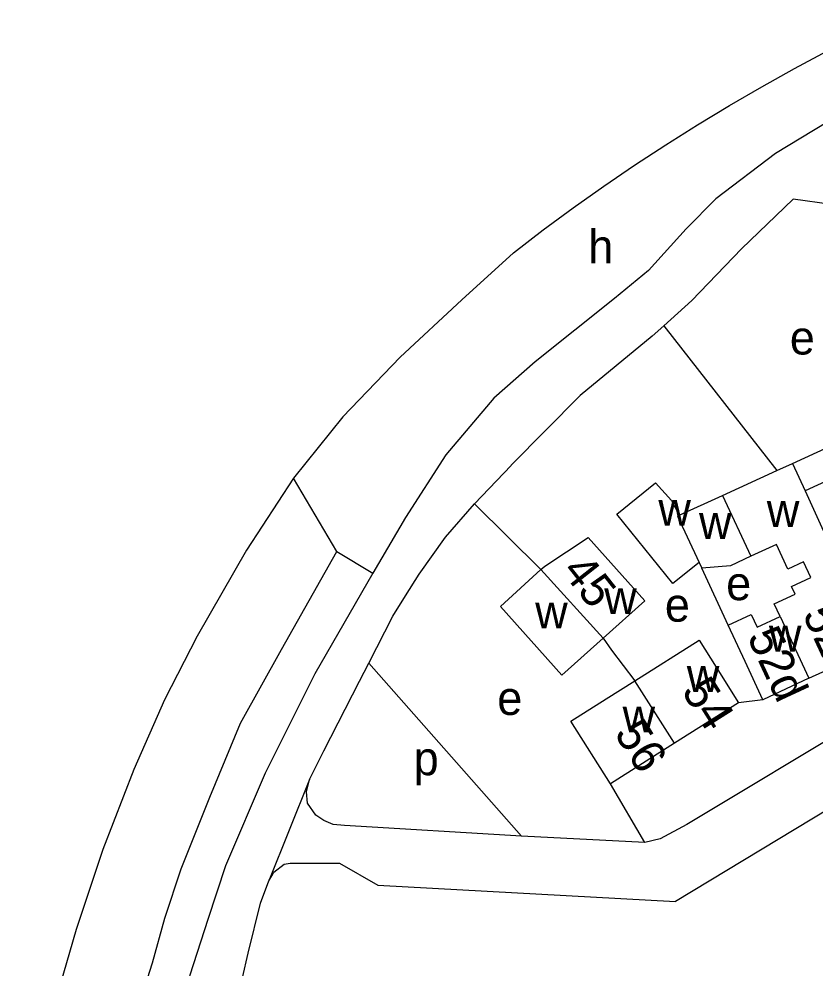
# Model space of a CAD drawing. Extents: x 159261 to 160849, y 382514 to 384534.
# Drawn here: x 159260.7 to 159355.2, y 384141.6 to 384254.3 of the extents above; entities that cross this region are included whole.
import ezdxf

# ---------------------------------------------------------------- set-up
doc = ezdxf.new("R2010")
doc.units = 0
for name, color, linetype in [('BLT_Basislijn', 7, 'Continuous'), ('BLT_Bebouwing', 7, 'Continuous'), ('BLT_Centroide', 7, 'Continuous'), ('BLT_Huisnummer', 7, 'Continuous'), ('BLT_Onderverdeling_panden', 7, 'Continuous'), ('BLT_Vlakafsluiter', 7, 'Continuous')]:
    doc.layers.add(name, color=color, linetype=linetype)

msp = doc.modelspace()

# ---------------------------------------------------------------- linework, layer by layer
at = {"layer": 'BLT_Basislijn'}
for p, q in [((159327.36, 384209.62), (159319.17, 384201.32)), ((159319.17, 384201.31), (159314.81, 384196.73)), ((159322.68, 384188.93), (159314.81, 384196.73)), ((159344.92, 384182.34), (159341.79, 384189.1)), ((159302.25, 384177.81), (159320.38, 384157.27)), ((159349.03, 384173.48), (159346.17, 384173.11)), ((159335.05, 384156.5), (159330.94, 384163.48))]:
    msp.add_line(p, q, dxfattribs=at)
for points in [[(159319.44, 384226.57), (159322.96, 384229.27), (159326.54, 384231.9), (159330.16, 384234.46), (159333.82, 384236.96), (159337.53, 384239.4), (159341.29, 384241.76), (159345.08, 384244.06), (159348.92, 384246.29), (159352.8, 384248.45), (159356.71, 384250.54), (159360.66, 384252.56), (159364.29, 384254.33)], [(159359.78, 384243.93), (159350.54, 384238.37), (159343.47, 384232.95), (159339.93, 384229.41), (159335.45, 384224.46), (159331.44, 384221.15), (159322.01, 384213.61), (159317.11, 384209.28), (159311.39, 384202.56), (159306.6, 384195.11), (159302.72, 384188.52)], [(159357.21, 384232.3), (159352.65, 384232.93), (159346.52, 384227.03), (159340.62, 384220.89), (159337.29, 384217.89)], [(159319.44, 384226.57), (159313.29, 384220.98), (159305.99, 384214.16), (159299.17, 384207.09), (159293.33, 384199.79)], [(159337.29, 384217.89), (159335.91, 384216.65), (159327.36, 384209.62)], [(159337.29, 384217.89), (159350.71, 384200.7)], [(159293.33, 384199.79), (159287.73, 384191.26), (159281.88, 384181.03), (159277.99, 384173.48), (159274.34, 384165.19), (159270.68, 384155.69), (159267.52, 384146.19), (159263.62, 384132.8), (159262.41, 384125), (159260.96, 384113.68), (159260.71, 384106.13), (159261.2, 384091.02), (159261.44, 384075.43), (159262.17, 384059.36), (159263.59, 384028.94)], [(159306.62, 384185.81), (159308.24, 384188.39), (159311.36, 384192.77), (159314.81, 384196.73)], [(159272.89, 384028.5), (159272.46, 384037.91), (159271.46, 384055.02), (159270.49, 384083.28), (159270.25, 384098.62), (159270.49, 384105.44), (159270.98, 384117.14), (159272.93, 384130.78), (159276.58, 384142.23), (159278.02, 384147.54), (159279.97, 384153.38), (159283.38, 384161.91), (159287.03, 384170.68), (159291.9, 384179.45), (159298.44, 384191.09)], [(159302.72, 384188.52), (159295.84, 384176.57), (159289.94, 384164.77), (159285.25, 384153.75), (159283.13, 384147.38), (159281.01, 384140.78), (159279.59, 384135.12), (159278.89, 384129.22), (159278.66, 384113.75), (159280.55, 384048.41)], [(159302.25, 384177.81), (159305.11, 384183.39), (159306.62, 384185.81)], [(159330.07, 384180.79), (159331.07, 384179.36), (159333.86, 384175.73)], [(159371.13, 384178.67), (159364.73, 384173.51), (159360.71, 384171.07), (159340.01, 384158.65), (159336.85, 384156.95), (159335.05, 384156.5)], [(159296.92, 384167.42), (159301.16, 384175.68), (159302.25, 384177.81)], [(159374.57, 384170.08), (159373.09, 384169.39), (159363.04, 384164.24), (159338.68, 384149.51)], [(159295.22, 384164.01), (159296.92, 384167.42)], [(159320.38, 384157.27), (159299.35, 384158.53), (159298.02, 384158.65), (159296.92, 384159.14), (159295.95, 384159.75), (159294.97, 384161.21), (159294.85, 384162.55), (159295.22, 384164.01)], [(159335.05, 384156.5), (159320.38, 384157.27)], [(159290.37, 384151.98), (159290.73, 384152.55), (159290.99, 384152.98), (159292.2, 384153.95), (159292.93, 384154.08), (159298.78, 384154.08), (159303.34, 384151.47), (159338.68, 384149.51)], [(159285.6, 384132.43), (159286.6, 384137.51), (159287.94, 384143.36), (159289.4, 384149.33), (159290.37, 384151.98)]]:
    msp.add_lwpolyline(points, dxfattribs=at)
at = {"layer": 'BLT_Bebouwing'}
for p, q in [((159341.47, 384189.79), (159341.79, 384189.1)), ((159354.51, 384176.02), (159362.57, 384179.76)), ((159354.51, 384176.02), (159349.03, 384173.48)), ((159346.17, 384173.11), (159338.55, 384168.3)), ((159330.94, 384163.48), (159326.24, 384170.92)), ((159338.55, 384168.3), (159330.94, 384163.48))]:
    msp.add_line(p, q, dxfattribs=at)
for points in [[(159352.55, 384201.54), (159356.97, 384203.57)], [(159350.71, 384200.7), (159352.55, 384201.54)], [(159344.27, 384197.74), (159350.71, 384200.7)], [(159358.47, 384200.31), (159354.06, 384198.28)], [(159341.47, 384189.79), (159338.36, 384187.28), (159331.72, 384195.5), (159336.31, 384199.22)], [(159336.31, 384199.22), (159338.2, 384197.15), (159339.13, 384195.38)], [(159339.13, 384195.38), (159344.27, 384197.74)], [(159354.06, 384198.28), (159358.46, 384188.62)], [(159322.68, 384188.93), (159323.14, 384189.35), (159328.29, 384192.74)], [(159330.07, 384180.79), (159335.02, 384185.21), (159328.29, 384192.74)], [(159351.11, 384183.35), (159350.4, 384184.88), (159352.87, 384186.02), (159352.45, 384186.93), (159354.75, 384188), (159353.88, 384189.87), (159352, 384189), (159350.65, 384191.91), (159347.62, 384190.51)], [(159347.62, 384190.51), (159345.2, 384189.39), (159341.79, 384189.1)], [(159325.16, 384176.41), (159317.9, 384184.54), (159322.68, 384188.93)], [(159344.92, 384182.34), (159347.67, 384183.61), (159348.38, 384182.09), (159351.11, 384183.35)], [(159349.03, 384173.48), (159346.93, 384178.01), (159344.92, 384182.34)], [(159325.16, 384176.41), (159330.07, 384180.79)], [(159333.86, 384175.73), (159341.47, 384180.54), (159343.5, 384177.33), (159346.17, 384173.11)], [(159326.24, 384170.92), (159330.44, 384173.57), (159333.86, 384175.73)]]:
    msp.add_lwpolyline(points, dxfattribs=at)
at = {"layer": 'BLT_Onderverdeling_panden'}
for p, q in [((159352.55, 384201.54), (159354.06, 384198.28)), ((159344.27, 384197.74), (159347.62, 384190.51)), ((159322.68, 384188.93), (159330.07, 384180.79)), ((159351.11, 384183.35), (159354.51, 384176.02)), ((159338.55, 384168.3), (159333.86, 384175.73))]:
    msp.add_line(p, q, dxfattribs=at)
msp.add_lwpolyline([(159339.13, 384195.38), (159338.92, 384195.28), (159341.47, 384189.79)], dxfattribs=at)
at = {"layer": 'BLT_Vlakafsluiter'}
for p, q in [((159298.44, 384191.09), (159293.33, 384199.79)), ((159298.44, 384191.09), (159302.72, 384188.52)), ((159295.22, 384164.01), (159290.37, 384151.98))]:
    msp.add_line(p, q, dxfattribs=at)

# ---------------------------------------------------------------- texts
at = {"layer": 'BLT_Centroide'}
for s, p in [('h', (159328.31, 384225.31)), ('e', (159352.25, 384214.48)), ('w', (159336.64, 384194.14)), ('w', (159349.52, 384193.99)), ('w', (159341.47, 384192.57)), ('e', (159344.69, 384185.3)), ('w', (159330.21, 384183.65)), ('e', (159337.41, 384182.75)), ('w', (159322.01, 384181.94)), ('w', (159349.77, 384179.2)), ('w', (159340.02, 384174.41)), ('e', (159317.51, 384171.67)), ('w', (159332.39, 384169.59)), ('p', (159307.58, 384164.51))]:
    msp.add_text(s, height=4, dxfattribs=at).set_placement(p)
at = {"layer": 'BLT_Huisnummer'}
for s, rotation, p in [('45', 308.2858, (159325.07, 384188.73)), ('52c', 294.8836, (159353.71, 384183.64)), ('52d', 294.8836, (159347.13, 384180.98)), ('54', 302.2858, (159339.31, 384174.51)), ('56', 302.2858, (159331.32, 384169.49))]:
    msp.add_text(s, height=4, rotation=rotation, dxfattribs=at).set_placement(p)

doc.saveas('drawing.dxf')
